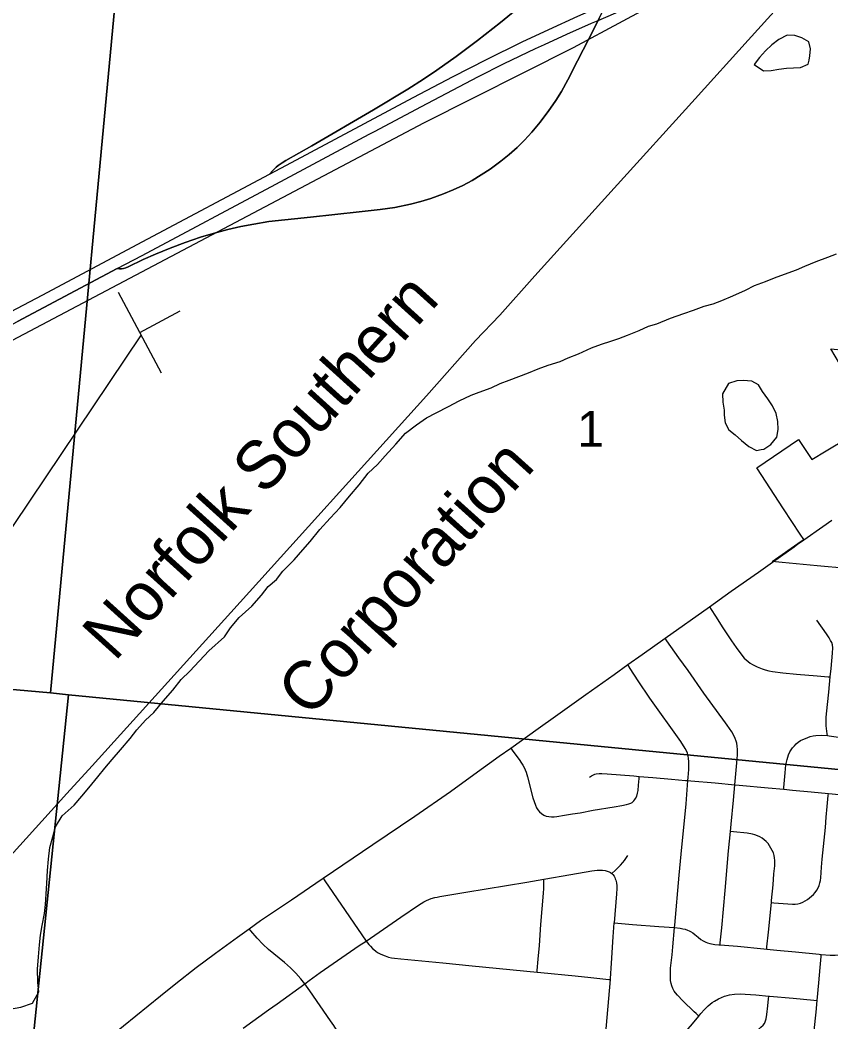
# Model space of a CAD drawing. Extents: x 0 to 1134, y 0 to 440.
# Drawn here: x 330.48 to 358.88, y 120.73 to 155.8 of the extents above; entities that cross this region are included whole.
import ezdxf

# ---------------------------------------------------------------- set-up
doc = ezdxf.new("R2010")
doc.units = 0
for name, color, linetype in [('Default', 7, 'Continuous'), ('GM_X_Corporation', 7, 'Continuous'), ('GM_X_County_Road', 7, 'Continuous'), ('GM_X_Interchange_Ramps', 7, 'Continuous'), ('GM_X_Interstate_Route', 7, 'Continuous'), ('GM_X_Minor_Lake', 7, 'Continuous'), ('GM_X_Minor_River', 7, 'Continuous'), ('GM_X_Rail_Line', 7, 'Continuous'), ('GM_X_Rail_Line_Text', 7, 'Continuous'), ('GM_X_Section', 7, 'Continuous'), ('GM_X_Section_Text', 7, 'Continuous'), ('GM_X_State_Route', 7, 'Continuous'), ('GM_X_Township_Road', 7, 'Continuous'), ('SH_Data', 7, 'Continuous'), ('SN_P_Signs', 7, 'Continuous')]:
    doc.layers.add(name, color=color, linetype=linetype)

msp = doc.modelspace()

# ---------------------------------------------------------------- linework, layer by layer
at = {"layer": 'Default'}
for points in [[(339.216, 150.406), (339.329, 150.527), (339.39, 150.591), (339.454, 150.649), (339.523, 150.706), (339.656, 150.805), (339.786, 150.884), (340.694, 151.391), (342.862, 152.66), (344.058, 153.379), (344.608, 153.727), (345.071, 154.039), (345.753, 154.524), (346.499, 155.081), (347.305, 155.71), (347.953, 156.241), (348.802, 156.965), (349.567, 157.645), (350.319, 158.338), (350.922, 158.92), (351.575, 159.581), (352.404, 160.462), (353.731, 161.896), (354.5, 162.724)], [(350.765, 155.864), (350.724, 155.782), (350.4, 155.141), (350.008, 154.366), (349.666, 153.703), (349.438, 153.298), (349.242, 152.982), (348.98, 152.599), (348.756, 152.301), (348.7, 152.227), (348.403, 151.87), (348.151, 151.597), (347.886, 151.337), (347.609, 151.09), (347.319, 150.856), (346.944, 150.582), (346.634, 150.377), (346.315, 150.187), (345.987, 150.011), (345.651, 149.853), (345.308, 149.71), (344.871, 149.553), (344.516, 149.445), (344.155, 149.355), (343.608, 149.24), (343.097, 149.163), (342.355, 149.08), (340.649, 148.898), (339.187, 148.742), (338.671, 148.659), (338.206, 148.568), (337.755, 148.469), (337.242, 148.328), (336.794, 148.195), (336.263, 148.016), (335.738, 147.819), (335.22, 147.607), (334.794, 147.415), (334.261, 147.157), (334.183, 147.128), (334.104, 147.105), (334.031, 147.093), (333.96, 147.09), (333.881, 147.097), (330.386, 145.245)], [(327.543, 144.219), (331.253, 146.171), (334.956, 148.14), (339.216, 150.406)]]:
    msp.add_lwpolyline(points, dxfattribs=at)
at = {"layer": 'GM_X_Corporation'}
for points in [[(360.396, 141.729), (358.875, 144.288), (360.313, 144.149)], [(359.442, 136.602), (358.399, 136.699), (357.172, 136.812), (356.825, 136.845), (357.833, 137.554), (357.926, 137.62), (357.805, 137.806), (357.225, 138.696), (356.29, 140.13), (357.742, 141.121), (358.212, 140.419), (358.718, 140.721), (359.443, 141.154)]]:
    msp.add_lwpolyline(points, dxfattribs=at)
at = {"layer": 'GM_X_County_Road'}
msp.add_line((353.072, 134.165), (354.622, 135.265), dxfattribs=at)
for points in [[(357.591, 137.365), (357.714, 137.453), (357.929, 137.603), (358.6, 138.075), (358.909, 138.29)], [(356.34, 136.477), (356.83, 136.821), (357.591, 137.365)], [(354.622, 135.265), (355.384, 135.806), (356.34, 136.477)], [(351.769, 133.241), (352.271, 133.597), (353.072, 134.165)], [(347.663, 130.32), (348.631, 131.003), (349.237, 131.436), (350.299, 132.193), (351.284, 132.897), (351.769, 133.241)], [(341.092, 125.764), (342.836, 126.941), (344.301, 127.934), (345.552, 128.801), (346.377, 129.397), (347.262, 130.036), (347.663, 130.32)], [(338.499, 123.987), (338.904, 124.279), (339.982, 125.011), (341.061, 125.744), (341.092, 125.764)], [(330.713, 117.752), (331.115, 118.087), (331.61, 118.502), (333.674, 120.242), (335.393, 121.651), (335.937, 122.079), (336.647, 122.634), (337.319, 123.135), (338.099, 123.698), (338.499, 123.987)]]:
    msp.add_lwpolyline(points, dxfattribs=at)
at = {"layer": 'GM_X_Interchange_Ramps'}
msp.add_lwpolyline([(354.5, 162.724), (353.731, 161.896), (352.404, 160.462), (351.575, 159.581), (350.922, 158.92), (350.319, 158.338), (349.567, 157.645), (348.802, 156.965), (347.953, 156.241), (347.305, 155.71), (346.499, 155.081), (345.753, 154.524), (345.071, 154.039), (344.608, 153.727), (344.058, 153.379), (342.862, 152.66), (340.694, 151.391), (339.786, 150.884), (339.656, 150.805), (339.523, 150.706), (339.454, 150.649), (339.39, 150.591), (339.329, 150.527), (339.216, 150.406)], dxfattribs=at)
at = {"layer": 'GM_X_Interstate_Route'}
for points in [[(327.543, 144.219), (331.253, 146.171), (334.956, 148.14), (339.216, 150.406), (339.81, 150.723), (344.252, 153.09), (345.654, 153.826), (346.814, 154.42), (348.068, 155.036), (348.995, 155.472), (350.013, 155.933), (351.03, 156.38), (351.121, 156.42), (351.894, 156.744), (352.931, 157.16), (353.975, 157.555), (355.555, 158.118), (357.312, 158.737), (359.247, 159.416), (360.837, 159.989), (363.131, 160.835), (364.323, 161.269), (364.552, 161.349)], [(350.5, 155.683), (350.724, 155.782), (350.913, 155.866), (351.857, 156.267)], [(348.853, 154.944), (349.633, 155.301), (350.5, 155.683)], [(342.708, 151.798), (342.893, 151.896), (344.538, 152.773), (346.518, 153.815), (347.436, 154.275), (348.53, 154.797), (348.853, 154.944)], [(333.881, 147.097), (334.75, 147.558), (339.437, 150.059), (342.708, 151.798)], [(293.723, 125.743), (294.591, 126.209), (297.637, 127.826), (301.505, 129.881), (303.234, 130.798), (305.702, 132.112), (307.925, 133.292), (312.12, 135.526), (315.078, 137.109), (315.818, 137.505), (316.557, 137.901), (317.08, 138.178), (317.792, 138.557), (320.183, 139.816), (323.725, 141.693), (326.025, 142.925), (328.168, 144.055), (330.386, 145.245), (333.881, 147.097)]]:
    msp.add_lwpolyline(points, dxfattribs=at)
at = {"layer": 'GM_X_Minor_Lake'}
for points in [[(358.113, 154.395), (358.139, 154.54), (358.164, 154.791), (358.11, 155.03), (357.861, 155.17), (357.612, 155.253), (357.35, 155.268), (357.052, 155.112), (356.81, 154.933), (356.591, 154.719), (356.383, 154.482), (356.197, 154.245)], [(356.197, 154.245), (356.514, 154.025), (356.787, 154.033), (357.05, 154.075), (357.324, 154.118), (357.564, 154.126), (357.814, 154.134), (358.089, 154.256), (358.113, 154.395)], [(355.296, 143.072), (355.087, 142.71), (355.095, 142.425), (355.137, 142.14), (355.146, 141.969), (355.177, 141.706), (355.299, 141.454), (355.525, 141.281), (355.75, 141.084), (356.01, 140.876), (356.27, 140.736), (356.436, 140.763)], [(356.436, 140.763), (356.533, 140.778), (356.774, 140.946), (356.983, 141.194), (357.032, 141.467), (357.024, 141.752), (356.959, 142.026), (356.837, 142.29), (356.669, 142.542), (356.489, 142.795), (356.344, 143.025), (356.107, 143.164), (355.81, 143.179), (355.582, 143.171), (355.296, 143.072)]]:
    msp.add_lwpolyline(points, dxfattribs=at)
at = {"layer": 'GM_X_Minor_River'}
for points in [[(337.636, 134.21), (337.846, 134.525), (338.158, 134.886), (338.596, 135.28), (338.931, 135.674), (339.174, 135.967), (339.462, 136.215), (339.682, 136.508), (340.074, 136.902), (340.386, 137.251), (340.641, 137.544), (340.977, 137.973), (341.346, 138.367), (341.693, 138.739), (342.016, 139.134), (342.352, 139.528), (342.676, 139.934), (342.999, 140.238), (343.265, 140.542), (343.646, 140.959), (343.981, 141.342), (344.361, 141.634), (344.717, 141.88), (345.05, 142.047), (345.485, 142.27), (345.864, 142.47), (346.277, 142.67), (346.563, 142.769), (346.975, 142.923), (347.296, 143.079), (347.605, 143.189), (348.292, 143.454), (348.624, 143.587), (348.979, 143.719), (349.391, 143.851), (349.677, 143.972), (350.044, 144.116), (350.491, 144.327), (350.846, 144.448), (351.166, 144.558), (351.452, 144.657), (351.75, 144.767), (352.162, 144.933), (352.495, 145.088), (352.781, 145.164), (353.262, 145.364), (353.731, 145.529), (354.063, 145.638), (354.441, 145.782), (354.761, 145.869), (355.059, 145.979), (355.448, 146.145), (355.884, 146.345), (356.205, 146.512), (356.594, 146.644), (356.903, 146.776), (357.258, 146.909), (357.67, 147.052), (357.968, 147.185), (358.369, 147.35), (358.77, 147.494), (359.079, 147.615)], [(331.19, 123.77), (331.25, 124.111), (331.335, 124.53), (331.373, 124.837), (331.389, 125.212), (331.416, 125.575), (331.444, 126.029), (331.472, 126.427), (331.522, 126.835), (331.629, 127.209), (331.724, 127.56), (331.955, 127.944), (332.368, 128.314), (332.644, 128.629), (332.886, 128.922), (333.208, 129.315), (333.45, 129.619), (333.704, 129.923), (333.991, 130.261), (334.336, 130.654), (334.567, 130.958), (334.877, 131.295), (335.164, 131.565), (335.486, 131.959), (335.831, 132.341), (336.119, 132.712), (336.429, 133.004), (337.096, 133.723), (337.636, 134.21)], [(330.103, 121.181), (330.501, 121.255), (330.911, 121.387), (331.131, 121.782), (331.101, 122.112), (331.095, 122.578), (331.123, 123.01), (331.163, 123.43), (331.19, 123.77)]]:
    msp.add_lwpolyline(points, dxfattribs=at)
at = {"layer": 'GM_X_Rail_Line'}
for points in [[(271.641, 114.346), (305.501, 131.552), (344.619, 152.198), (349.867, 154.832), (360.302, 160.445), (365.096, 163.647), (369.773, 166.798)], [(321.8, 117.334), (332.122, 128.732), (333.001, 129.7), (337.864, 135.06), (344.718, 142.646), (346.428, 144.587), (347.278, 145.471), (348.515, 146.849), (351.288, 149.916), (354.122, 153.04), (355.976, 155.094), (357.797, 157.099), (358.352, 157.676), (359.517, 158.818), (360.301, 159.596), (361.587, 160.59), (362.364, 161.182), (363.606, 162.06), (365.409, 163.291), (366.276, 163.905)]]:
    msp.add_lwpolyline(points, dxfattribs=at)
at = {"layer": 'GM_X_Section'}
for points in [[(304.727, 165.312), (334.406, 162.784), (331.546, 132.249), (302.061, 134.852)], [(334.406, 162.784), (364.647, 159.213), (361.662, 129.318), (332.181, 132.182), (331.546, 132.249)], [(331.546, 132.249), (332.181, 132.182), (329.111, 102.58), (299.553, 105.536), (302.061, 134.852)], [(332.181, 132.182), (361.662, 129.318), (362.32, 129.251), (359.621, 100.142), (329.111, 102.58)]]:
    msp.add_lwpolyline(points, close=True, dxfattribs=at)
at = {"layer": 'GM_X_State_Route'}
for points in [[(350.4, 155.141), (350.724, 155.782), (350.765, 155.864), (351.03, 156.38), (351.361, 157.025), (351.996, 158.272), (352.346, 158.931), (352.712, 159.582), (353.001, 160.063), (353.257, 160.453), (353.529, 160.833), (353.873, 161.275), (354.292, 161.777), (354.809, 162.361)], [(348.756, 152.301), (348.98, 152.599), (349.242, 152.982), (349.438, 153.298), (349.666, 153.703), (350.008, 154.366), (350.4, 155.141)], [(333.881, 147.097), (333.96, 147.09), (334.031, 147.093), (334.104, 147.105), (334.183, 147.128), (334.261, 147.157), (334.794, 147.415), (335.22, 147.607), (335.738, 147.819), (336.263, 148.016), (336.794, 148.195), (337.242, 148.328), (337.755, 148.469), (338.206, 148.568), (338.671, 148.659), (339.187, 148.742), (340.649, 148.898), (342.355, 149.08), (343.097, 149.163), (343.608, 149.24), (344.155, 149.355), (344.516, 149.445), (344.871, 149.553), (345.308, 149.71), (345.651, 149.853), (345.987, 150.011), (346.315, 150.187), (346.634, 150.377), (346.944, 150.582), (347.319, 150.856), (347.609, 151.09), (347.886, 151.337), (348.151, 151.597), (348.403, 151.87), (348.7, 152.227), (348.756, 152.301)], [(293.723, 125.743), (294.591, 126.209), (297.637, 127.826), (301.505, 129.881), (303.234, 130.798), (305.702, 132.112), (307.925, 133.292), (312.12, 135.526), (315.078, 137.109), (315.818, 137.505), (316.557, 137.901), (317.08, 138.178), (317.792, 138.557), (320.183, 139.816), (323.725, 141.693), (326.025, 142.925), (328.168, 144.055), (330.386, 145.245), (333.881, 147.097)]]:
    msp.add_lwpolyline(points, dxfattribs=at)
at = {"layer": 'GM_X_Township_Road'}
for points in [[(354.622, 135.265), (354.687, 135.166), (354.842, 134.929), (355.099, 134.527), (355.399, 134.07), (355.558, 133.841), (355.723, 133.62), (355.844, 133.469), (355.982, 133.346), (356.053, 133.292), (356.135, 133.24), (356.295, 133.161), (356.47, 133.089), (356.576, 133.05), (356.709, 133.015), (356.83, 132.993), (357.2, 132.951), (357.669, 132.905), (358.401, 132.845), (358.788, 132.811), (358.856, 132.805)], [(358.856, 132.805), (358.885, 133.098), (358.909, 133.376), (358.936, 133.644), (358.946, 133.829), (358.934, 133.926), (358.907, 134.009), (358.87, 134.088), (358.82, 134.175), (358.722, 134.315), (358.389, 134.789)], [(355.513, 129.028), (355.585, 129.798), (355.606, 130.08), (355.606, 130.272), (355.599, 130.383), (355.586, 130.484), (355.567, 130.556), (355.53, 130.655), (355.495, 130.731), (355.404, 130.888), (355.248, 131.116), (355.187, 131.199), (354.43, 132.245), (353.875, 133.032), (353.554, 133.478), (353.135, 134.075), (353.072, 134.165)], [(353.872, 129.178), (353.881, 129.291), (353.898, 129.571), (353.904, 129.852), (353.896, 129.948), (353.879, 130.042), (353.852, 130.134), (353.816, 130.222), (353.773, 130.307), (353.624, 130.546), (352.541, 132.059), (352.126, 132.676), (351.853, 133.107), (351.769, 133.241)], [(358.756, 130.752), (358.749, 130.821), (358.719, 131.097), (358.714, 131.252), (358.719, 131.39), (358.729, 131.521), (358.803, 132.278), (358.856, 132.805)], [(357.226, 128.875), (357.231, 128.932), (357.276, 129.448), (357.305, 129.729), (357.342, 129.921), (357.396, 130.086), (357.441, 130.182), (357.483, 130.252), (357.539, 130.326), (357.602, 130.399), (357.667, 130.466), (357.738, 130.526)], [(357.738, 130.526), (357.816, 130.577), (357.899, 130.62), (357.984, 130.657), (358.071, 130.69), (358.158, 130.723), (358.255, 130.747), (358.351, 130.76), (358.538, 130.767), (358.756, 130.752)], [(358.756, 130.752), (358.822, 130.747), (359.549, 130.644), (360.653, 130.522), (361.394, 130.466), (361.663, 130.449), (361.938, 130.43), (362.065, 130.421)], [(347.663, 130.32), (347.715, 130.248), (347.979, 129.883), (348.018, 129.825), (348.088, 129.717), (348.131, 129.642), (348.206, 129.474), (348.255, 129.306), (348.444, 128.58), (348.527, 128.315), (348.562, 128.229), (348.61, 128.151), (348.672, 128.082), (348.744, 128.023), (348.823, 127.975), (348.908, 127.939), (348.998, 127.917), (349.09, 127.908), (349.183, 127.912), (349.275, 127.922), (349.549, 127.97), (349.824, 128.013), (350.096, 128.056), (350.553, 128.139), (351.284, 128.258), (351.557, 128.309), (351.718, 128.341), (351.806, 128.366), (351.869, 128.393), (351.915, 128.418), (351.977, 128.467), (352.015, 128.512), (352.041, 128.551), (352.085, 128.635), (352.109, 128.739), (352.128, 128.829), (352.144, 129.014), (352.162, 129.256), (352.167, 129.327)], [(350.425, 129.298), (350.5, 129.346), (350.561, 129.382), (350.616, 129.403), (350.662, 129.419), (350.763, 129.428), (350.857, 129.427), (351.045, 129.418), (351.981, 129.343), (352.167, 129.327)], [(352.167, 129.327), (352.64, 129.288), (353.299, 129.227), (353.782, 129.185), (353.872, 129.178)], [(353.403, 124.032), (353.409, 124.115), (353.56, 125.865), (353.634, 126.605), (353.807, 128.364), (353.872, 129.178)], [(353.872, 129.178), (353.972, 129.172), (354.822, 129.096), (355.513, 129.028)], [(355.359, 127.397), (355.383, 127.656), (355.463, 128.494), (355.513, 129.028)], [(355.513, 129.028), (355.668, 129.016), (356.687, 128.926), (357.226, 128.875)], [(356.796, 124.911), (356.882, 124.904), (357.537, 124.854), (357.63, 124.857), (357.721, 124.869), (357.811, 124.893), (357.897, 124.927), (357.98, 124.969), (358.058, 125.018), (358.133, 125.073), (358.271, 125.196), (358.333, 125.265), (358.387, 125.34), (358.43, 125.422), (358.466, 125.508), (358.493, 125.597), (358.512, 125.687), (358.523, 125.779), (358.553, 126.148), (358.579, 126.425), (358.685, 127.533), (358.716, 127.901), (358.754, 128.269), (358.786, 128.655), (358.792, 128.732)], [(357.226, 128.875), (357.537, 128.846), (358.19, 128.784), (358.792, 128.732)], [(358.792, 128.732), (358.926, 128.721), (359.394, 128.672), (359.565, 128.652), (359.688, 128.627), (359.784, 128.593), (359.853, 128.554), (359.932, 128.502), (360.008, 128.44), (360.075, 128.368), (360.166, 128.25)], [(354.996, 123.426), (355.004, 123.5), (355.061, 124.021), (355.172, 125.338), (355.298, 126.724), (355.359, 127.397)], [(356.796, 124.911), (356.804, 124.984), (356.855, 125.534), (356.885, 125.916), (356.91, 126.195), (356.914, 126.378), (356.909, 126.471), (356.893, 126.562), (356.864, 126.651), (356.826, 126.736), (356.734, 126.899), (356.679, 126.974), (356.617, 127.043), (356.547, 127.105), (356.471, 127.159), (356.391, 127.208), (356.307, 127.248), (356.22, 127.281), (356.13, 127.306), (355.945, 127.336), (355.469, 127.386), (355.359, 127.397)], [(351.211, 125.931), (351.332, 126.046), (351.509, 126.225), (351.586, 126.307), (351.646, 126.385), (351.699, 126.455), (351.771, 126.557)], [(348.827, 125.731), (349.773, 125.896), (350.508, 126.02), (350.693, 126.043), (350.787, 126.048), (350.882, 126.046), (350.978, 126.03), (351.041, 126.014), (351.112, 125.991), (351.165, 125.963), (351.211, 125.931)], [(351.211, 125.931), (351.242, 125.897), (351.283, 125.836), (351.306, 125.791), (351.323, 125.743), (351.341, 125.692), (351.365, 125.596), (351.377, 125.499), (351.38, 125.402), (351.369, 125.211), (351.291, 124.203)], [(341.092, 125.764), (341.156, 125.671), (341.436, 125.267), (342.597, 123.565)], [(342.597, 123.565), (342.9, 123.769), (343.82, 124.397), (344.434, 124.818), (344.618, 124.936), (344.717, 124.987), (344.794, 125.018), (344.877, 125.047), (345.008, 125.084), (345.093, 125.101), (345.181, 125.121), (346.091, 125.27), (348.228, 125.627), (348.827, 125.731)], [(348.587, 122.47), (348.592, 122.531), (348.628, 122.928), (348.668, 123.41), (348.721, 124.142), (348.813, 125.24), (348.821, 125.397), (348.829, 125.569), (348.827, 125.731)], [(356.635, 123.276), (356.641, 123.361), (356.69, 123.874), (356.796, 124.911)], [(351.156, 122.217), (351.159, 122.257), (351.192, 122.79), (351.25, 123.708), (351.291, 124.203)], [(351.291, 124.203), (351.927, 124.142), (352.855, 124.071), (353.403, 124.032)], [(340.45, 122.069), (340.309, 122.243), (340.142, 122.44), (339.952, 122.627), (339.745, 122.816), (339.185, 123.267), (338.981, 123.46), (338.78, 123.668), (338.562, 123.916), (338.499, 123.987)], [(354.255, 120.935), (354.162, 121.026), (354.094, 121.091), (353.692, 121.476), (353.504, 121.674), (353.441, 121.746), (353.39, 121.812), (353.34, 121.903), (353.303, 121.995), (353.281, 122.083), (353.264, 122.182), (353.259, 122.298), (353.259, 122.444), (353.266, 122.616), (353.316, 123.085), (353.348, 123.361), (353.403, 124.032)], [(353.403, 124.032), (353.597, 124.009), (353.695, 123.992), (353.775, 123.974), (353.852, 123.948), (353.912, 123.921), (353.967, 123.893), (354.04, 123.846), (354.118, 123.788), (354.225, 123.699), (354.324, 123.621), (354.411, 123.569), (354.497, 123.528), (354.558, 123.501), (354.637, 123.476), (354.697, 123.462), (354.815, 123.445), (354.96, 123.429), (354.996, 123.426)], [(340.45, 122.069), (340.61, 122.182), (340.993, 122.46), (341.901, 123.091), (342.36, 123.408), (342.597, 123.565)], [(342.597, 123.565), (342.696, 123.444), (342.752, 123.379), (342.828, 123.299), (342.866, 123.264), (342.938, 123.209), (343.002, 123.164), (343.091, 123.115), (343.178, 123.078), (343.265, 123.042), (343.387, 123.002), (343.488, 122.977), (343.597, 122.959), (343.81, 122.939), (345.291, 122.797), (346.309, 122.692), (348.587, 122.47)], [(354.996, 123.426), (355.603, 123.379), (356.531, 123.286), (356.635, 123.276)], [(356.635, 123.276), (356.99, 123.244), (357.642, 123.184), (358.472, 123.103), (358.543, 123.098)], [(358.396, 121.486), (358.457, 122.096), (358.507, 122.637), (358.538, 123.028), (358.543, 123.098)], [(358.543, 123.098), (358.849, 123.074), (359.034, 123.067), (359.133, 123.076), (359.222, 123.091), (359.31, 123.119), (359.404, 123.15), (359.563, 123.235), (359.666, 123.303)], [(348.587, 122.47), (348.716, 122.458), (349.92, 122.343), (350.475, 122.287), (351.101, 122.223), (351.156, 122.217)], [(338.298, 120.511), (339.181, 121.155), (339.482, 121.37), (340.45, 122.069)], [(341.673, 120.257), (341.655, 120.296), (341.559, 120.459), (341.466, 120.608), (341.355, 120.774), (340.991, 121.294), (340.624, 121.82), (340.45, 122.069)], [(350.935, 119.667), (350.984, 120.223), (351.103, 121.551), (351.156, 122.217)], [(354.255, 120.935), (354.328, 121.024), (354.449, 121.165), (354.579, 121.299), (354.649, 121.36), (354.725, 121.415), (354.804, 121.463), (354.938, 121.536), (355.049, 121.59), (355.157, 121.634), (355.251, 121.658), (355.322, 121.676), (355.507, 121.703), (355.702, 121.713), (355.88, 121.706), (356.245, 121.68), (356.704, 121.64)], [(354.613, 117.819), (354.64, 118.093), (354.66, 118.278), (354.694, 118.541), (354.717, 118.675), (354.76, 118.828), (354.794, 118.914), (354.88, 119.08), (354.979, 119.237), (355.036, 119.311), (355.161, 119.449), (355.364, 119.641), (356.29, 120.421), (356.429, 120.545), (356.508, 120.624), (356.548, 120.678), (356.578, 120.735), (356.612, 120.846), (356.639, 120.991), (356.676, 121.3), (356.696, 121.546), (356.704, 121.64)], [(356.704, 121.64), (356.725, 121.639), (357.559, 121.563), (358.282, 121.496), (358.396, 121.486)], [(358.198, 119.325), (358.208, 119.428), (358.299, 120.434), (358.358, 121.073), (358.396, 121.486)], [(352.767, 116.346), (352.78, 116.483), (352.853, 117.239), (352.928, 117.886), (353.002, 118.721), (353.029, 118.906), (353.072, 119.087), (353.128, 119.264), (353.187, 119.442), (353.244, 119.569), (353.31, 119.711), (353.378, 119.816), (353.453, 119.94), (353.535, 120.058), (353.606, 120.162), (353.72, 120.305), (354.032, 120.665), (354.255, 120.935)]]:
    msp.add_lwpolyline(points, dxfattribs=at)
at = {"layer": 'SH_Data'}
msp.add_line((334.715, 144.78), (321.987, 125.826), dxfattribs=at)
at = {"layer": 'SN_P_Signs'}
for p, q in [((333.919, 146.274), (335.424, 143.45)), ((334.671, 144.862), (336.083, 145.615))]:
    msp.add_line(p, q, dxfattribs=at)

# ---------------------------------------------------------------- texts
at = {"layer": 'GM_X_Rail_Line_Text'}
for s, rotation, p in [('Norfolk Southern', 47.9036, (333.793, 133.314)), ('Corporation', 48.0126, (340.627, 131.324))]:
    msp.add_text(s, height=1.69886, rotation=rotation, dxfattribs=at).set_placement(p)
at = {"layer": 'GM_X_Section_Text'}
msp.add_text('1', height=1.256, rotation=0, dxfattribs=at).set_placement((349.994, 140.861))

doc.saveas('drawing.dxf')
